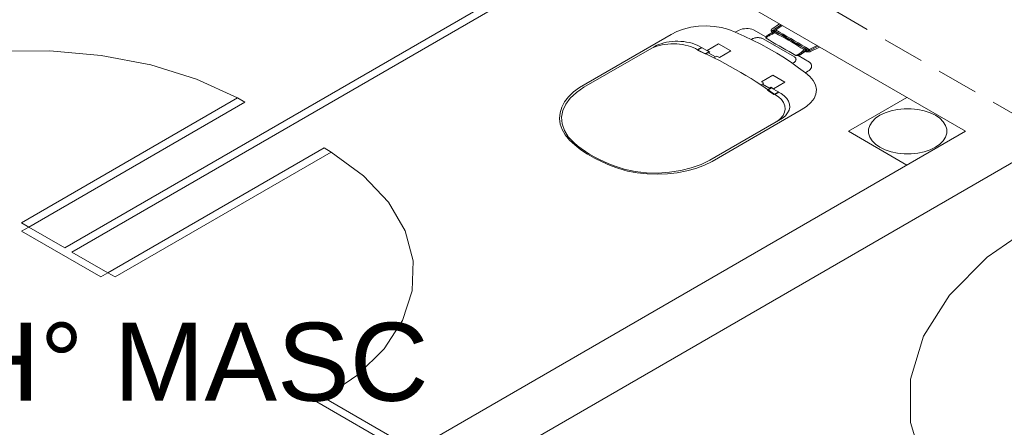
# Model space of a CAD drawing. Header units: millimetres. Extents: x 567 to 934, y -1 to 364.
# Tile 393 of 656: x 755.46 to 760.19, y 7.69 to 9.65. Entities that reach past the tile are written whole.
import ezdxf

# ---------------------------------------------------------------- set-up
doc = ezdxf.new("R2010")
doc.units = ezdxf.units.MM
doc.header["$MEASUREMENT"] = 0
doc.linetypes.add('JIS_02_2.0', pattern=[0.3, 0.2, -0.1])
doc.linetypes.add('NULL', pattern=[0])
doc.layers.add('ARQ FINA', color=8, linetype='Continuous')
doc.layers.add('DI-Área do detalhe', color=10, linetype='JIS_02_2.0', lineweight=0)
doc.styles.add('Arial', font='arial.ttf')

msp = doc.modelspace()

# ---------------------------------------------------------------- linework, layer by layer
at = {"layer": 'ARQ FINA', "lineweight": 5}
for p, q in [((758.3239, 10.0843), (755.6738, 8.5543)), ((755.7085, 8.5343), (758.3585, 10.0643)), ((758.3585, 10.0643), (760.004, 9.1143)), ((759.0742, 9.6045), (759.1111, 9.6298)), ((759.1237, 9.6225), (759.0862, 9.5973)), ((759.1177, 9.626), (759.0863, 9.6054)), ((758.5889, 9.5788), (758.1486, 9.3246)), ((758.9097, 9.5973), (758.8972, 9.5901)), ((759.0454, 9.5677), (758.986, 9.602)), ((759.053, 9.5752), (759.0754, 9.5895)), ((759.0752, 9.5894), (759.0811, 9.5932)), ((759.0884, 9.5921), (759.0908, 9.5936)), ((758.1702, 9.3256), (758.5073, 9.5202)), ((758.7159, 9.5034), (758.7373, 9.5158)), ((758.7165, 9.5057), (758.7356, 9.5167)), ((758.7347, 9.5173), (758.7718, 9.4959)), ((758.7631, 9.5022), (758.8177, 9.5337)), ((758.8177, 9.5337), (758.876, 9.5)), ((759.0317, 9.5589), (759.182, 9.4721)), ((759.2538, 9.5074), (759.2907, 9.5261)), ((759.3033, 9.5188), (759.2589, 9.4973)), ((759.2967, 9.5227), (759.2602, 9.5041)), ((758.7525, 9.4857), (758.7159, 9.5034)), ((758.7165, 9.5057), (758.795, 9.4674)), ((758.7551, 9.4872), (758.7525, 9.4857)), ((758.7551, 9.4872), (758.7709, 9.4964)), ((758.7557, 9.4866), (758.7696, 9.4946)), ((758.7761, 9.4947), (758.7631, 9.5022)), ((758.7718, 9.4959), (758.7694, 9.4945)), ((758.7694, 9.4945), (758.7726, 9.4926)), ((758.7725, 9.4924), (758.7711, 9.4894)), ((758.7711, 9.4894), (758.8021, 9.4715)), ((758.7726, 9.4926), (758.7761, 9.4947)), ((758.8092, 9.4756), (758.795, 9.4674)), ((758.8215, 9.4685), (758.8092, 9.4756)), ((758.876, 9.5), (758.8215, 9.4685)), ((759.2552, 9.4466), (759.1997, 9.4787)), ((759.2343, 9.4979), (759.211, 9.4829)), ((759.234, 9.4977), (759.2404, 9.5018)), ((759.2401, 9.5074), (759.2383, 9.5062)), ((759.0233, 9.352), (759.0778, 9.3835)), ((759.0778, 9.3835), (759.1362, 9.3498)), ((759.2346, 9.3953), (759.247, 9.4025)), ((759.0877, 9.2913), (759.0213, 9.3368)), ((759.0214, 9.3367), (759.0355, 9.3449)), ((759.0355, 9.3449), (759.0233, 9.352)), ((759.0594, 9.3229), (759.0284, 9.3408)), ((759.0686, 9.3258), (759.0651, 9.3238)), ((759.0816, 9.3183), (759.0686, 9.3258)), ((759.1362, 9.3498), (759.0816, 9.3183)), ((759.0558, 9.3137), (759.0531, 9.3121)), ((759.0531, 9.3121), (759.0838, 9.291)), ((759.0546, 9.314), (759.0695, 9.3226)), ((759.0558, 9.3137), (759.0716, 9.3228)), ((759.0649, 9.3237), (759.0594, 9.3229)), ((759.0651, 9.3238), (759.0683, 9.3219)), ((759.0683, 9.3219), (759.0707, 9.3233)), ((759.0707, 9.3233), (759.1184, 9.2957)), ((759.0838, 9.291), (759.1052, 9.3034)), ((759.0877, 9.2913), (759.1069, 9.3024)), ((755.466, 8.6743), (756.5052, 9.2743)), ((755.5006, 8.6543), (756.5399, 9.2543)), ((756.5399, 9.2543), (756.5052, 9.2743)), ((759.4419, 9.1143), (759.7229, 9.2766)), ((759.7229, 9.2766), (759.4419, 9.1143)), ((759.4419, 9.1143), (759.7229, 9.2766)), ((758.7861, 8.9697), (759.215, 9.2173)), ((759.1247, 9.1774), (758.7758, 8.9759)), ((760.004, 9.1143), (757.3539, 7.5843)), ((759.7229, 8.9521), (759.4419, 9.1143)), ((759.4419, 9.1143), (759.7229, 8.9521)), ((759.7229, 8.9521), (759.4419, 9.1143)), ((755.8817, 8.4343), (756.9209, 9.0343)), ((755.9163, 8.4143), (756.9556, 9.0143)), ((756.9209, 9.0343), (756.9556, 9.0143)), ((757.5618, 7.4243), (760.2465, 8.9743)), ((755.5006, 8.6543), (755.466, 8.6743)), ((755.5006, 8.6543), (755.466, 8.6343)), ((755.466, 8.6343), (755.847, 8.4143)), ((755.6738, 8.5543), (755.5006, 8.6543)), ((755.8817, 8.4343), (755.7085, 8.5343)), ((755.847, 8.4143), (755.8817, 8.4343)), ((755.8817, 8.4343), (755.9163, 8.4143)), ((756.9209, 7.8343), (756.8863, 7.8143)), ((756.8863, 7.8143), (757.5618, 7.4243)), ((757.3539, 7.5843), (756.9209, 7.8343))]:
    msp.add_line(p, q, dxfattribs=at)
for points in [[(758.8972, 9.5901), (758.8664, 9.6028), (758.8322, 9.6123), (758.7958, 9.6183), (758.7581, 9.6207), (758.7203, 9.6193), (758.6834, 9.6142), (758.6485, 9.6056), (758.6167, 9.5937), (758.5889, 9.5788)], [(759.2346, 9.3953), (759.2024, 9.4198), (759.1689, 9.4437), (759.1339, 9.4669), (759.0976, 9.4893), (759.06, 9.511), (759.0211, 9.532), (758.981, 9.5522), (758.9397, 9.5716), (758.8972, 9.5901)], [(758.986, 9.602), (758.9779, 9.6046), (758.9692, 9.6064), (758.9602, 9.6074), (758.951, 9.6076), (758.9418, 9.607), (758.9329, 9.6057), (758.9245, 9.6036), (758.9167, 9.6007), (758.9097, 9.5973)], [(759.0317, 9.5589), (759.0289, 9.5601), (759.0259, 9.5612), (759.0228, 9.5621), (759.0195, 9.5629), (759.0161, 9.5635), (759.0126, 9.5639), (759.0091, 9.5641), (759.0056, 9.5641), (759.0021, 9.564), (758.9986, 9.5636), (758.9952, 9.5631), (758.9918, 9.5624), (758.9886, 9.5615), (758.9856, 9.5605), (758.9827, 9.5593), (758.98, 9.558), (758.9776, 9.5565), (758.9754, 9.5549)], [(759.0441, 9.5648), (759.044, 9.5644), (759.044, 9.5639), (759.0441, 9.5635), (759.0442, 9.5631), (759.0444, 9.5627), (759.0447, 9.5623), (759.0451, 9.5619), (759.0455, 9.5616), (759.046, 9.5613)], [(759.0486, 9.5717), (759.0479, 9.571), (759.0472, 9.5703), (759.0466, 9.5695), (759.046, 9.5688), (759.0455, 9.568), (759.0451, 9.5672), (759.0447, 9.5664), (759.0443, 9.5656), (759.0441, 9.5648)], [(759.0528, 9.569), (759.0517, 9.5682), (759.0507, 9.5675), (759.0498, 9.5666), (759.049, 9.5658), (759.0482, 9.5649), (759.0476, 9.564), (759.047, 9.5631), (759.0466, 9.5621), (759.0462, 9.5612)], [(759.053, 9.5752), (759.0525, 9.5748), (759.052, 9.5744), (759.0514, 9.5741), (759.0509, 9.5737), (759.0504, 9.5733), (759.05, 9.5729), (759.0495, 9.5725), (759.049, 9.5721), (759.0486, 9.5717)], [(759.0895, 9.5867), (759.085, 9.585), (759.0805, 9.5833), (759.0762, 9.5815), (759.072, 9.5796), (759.0679, 9.5776), (759.064, 9.5756), (759.0601, 9.5735), (759.0564, 9.5713), (759.0528, 9.569)], [(759.0735, 9.5862), (759.0711, 9.5851), (759.0687, 9.5839), (759.0663, 9.5827), (759.064, 9.5815), (759.0618, 9.5803), (759.0595, 9.5791), (759.0573, 9.5778), (759.0552, 9.5765), (759.053, 9.5752)], [(759.0742, 9.6045), (759.0733, 9.6038), (759.0726, 9.6031), (759.0719, 9.6024), (759.0714, 9.6017), (759.071, 9.6009), (759.0707, 9.6001), (759.0705, 9.5993), (759.0704, 9.5985), (759.0705, 9.5977)], [(759.0705, 9.5977), (759.0706, 9.5969), (759.0708, 9.5962), (759.071, 9.5955), (759.0712, 9.5948), (759.0715, 9.5941), (759.0718, 9.5935), (759.0721, 9.5928), (759.0725, 9.5921), (759.073, 9.5914)], [(759.073, 9.5914), (759.0731, 9.5912), (759.0733, 9.591), (759.0736, 9.5907), (759.0738, 9.5905), (759.0741, 9.5903), (759.0744, 9.5901), (759.0747, 9.5899), (759.075, 9.5897), (759.0754, 9.5895)], [(759.0782, 9.5979), (759.0774, 9.5978), (759.0766, 9.5976), (759.0759, 9.5974), (759.0753, 9.5972), (759.0747, 9.5968), (759.0743, 9.5965), (759.0739, 9.5961), (759.0737, 9.5956), (759.0735, 9.5952)], [(759.0735, 9.5952), (759.0735, 9.5945), (759.0735, 9.5939), (759.0736, 9.5932), (759.0737, 9.5926), (759.0739, 9.5919), (759.0741, 9.5913), (759.0744, 9.5907), (759.0748, 9.59), (759.0752, 9.5894)], [(759.0884, 9.5921), (759.0867, 9.5915), (759.085, 9.5909), (759.0833, 9.5903), (759.0816, 9.5896), (759.08, 9.589), (759.0783, 9.5883), (759.0767, 9.5876), (759.0751, 9.5869), (759.0735, 9.5862)], [(759.0862, 9.5973), (759.0853, 9.5975), (759.0844, 9.5976), (759.0836, 9.5977), (759.0827, 9.5978), (759.0818, 9.5978), (759.0809, 9.5979), (759.08, 9.5979), (759.0791, 9.5979), (759.0782, 9.5979)], [(759.0858, 9.5941), (759.0852, 9.5941), (759.0847, 9.5941), (759.0841, 9.594), (759.0835, 9.594), (759.083, 9.5939), (759.0825, 9.5937), (759.082, 9.5936), (759.0815, 9.5934), (759.0811, 9.5932)], [(759.0863, 9.6054), (759.0857, 9.605), (759.0852, 9.6046), (759.0847, 9.6042), (759.0843, 9.6038), (759.0839, 9.6033), (759.0836, 9.6028), (759.0834, 9.6024), (759.0833, 9.6019), (759.0833, 9.6014), (759.0833, 9.6009), (759.0834, 9.6004), (759.0836, 9.5999), (759.0838, 9.5994), (759.0842, 9.5989), (759.0846, 9.5985), (759.085, 9.5981), (759.0856, 9.5977), (759.0862, 9.5973)], [(759.0908, 9.5936), (759.0903, 9.5937), (759.0897, 9.5938), (759.0892, 9.5938), (759.0886, 9.5939), (759.088, 9.5939), (759.0875, 9.594), (759.0869, 9.594), (759.0864, 9.5941), (759.0858, 9.5941)], [(759.2471, 9.5044), (759.2295, 9.5149), (759.2118, 9.5253), (759.1941, 9.5357), (759.1762, 9.5461), (759.1584, 9.5564), (759.1404, 9.5667), (759.1224, 9.5769), (759.1043, 9.5872), (759.0862, 9.5973)], [(759.0884, 9.5921), (759.0878, 9.5915), (759.0874, 9.5909), (759.0872, 9.5902), (759.0871, 9.5896), (759.0872, 9.5889), (759.0875, 9.5883), (759.0879, 9.5877), (759.0885, 9.5871), (759.0892, 9.5866)], [(759.2282, 9.5066), (759.2135, 9.5159), (759.1987, 9.5251), (759.1836, 9.5342), (759.1683, 9.5432), (759.1529, 9.5521), (759.1373, 9.5609), (759.1215, 9.5696), (759.1056, 9.5782), (759.0895, 9.5867)], [(759.2401, 9.5074), (759.2237, 9.5171), (759.2072, 9.5268), (759.1907, 9.5364), (759.1741, 9.546), (759.1575, 9.5555), (759.1409, 9.5651), (759.1243, 9.5746), (759.1076, 9.5841), (759.0908, 9.5936)], [(759.2538, 9.5074), (759.236, 9.5179), (759.2181, 9.5283), (759.2001, 9.5388), (759.1821, 9.5492), (759.1641, 9.5596), (759.1461, 9.57), (759.128, 9.5804), (759.1098, 9.5907), (759.0917, 9.601)], [(758.7166, 9.5056), (758.7062, 9.5113), (758.6951, 9.5164), (758.6832, 9.5209), (758.6707, 9.5248), (758.6576, 9.5281), (758.6441, 9.5307), (758.6303, 9.5326), (758.6162, 9.5338), (758.602, 9.5343), (758.5878, 9.5341), (758.5736, 9.5332), (758.5597, 9.5315), (758.546, 9.5292), (758.5328, 9.5262), (758.5201, 9.5225), (758.5079, 9.5182), (758.4965, 9.5133), (758.4859, 9.5078)], [(758.7347, 9.5173), (758.7247, 9.5231), (758.7138, 9.5283), (758.7022, 9.5329), (758.69, 9.5369), (758.6771, 9.5403), (758.6638, 9.543), (758.6501, 9.545), (758.6362, 9.5463), (758.6221, 9.5468), (758.608, 9.5466), (758.5939, 9.5457), (758.5801, 9.5441), (758.5666, 9.5417), (758.5535, 9.5387), (758.5409, 9.535), (758.529, 9.5307), (758.5177, 9.5257), (758.5073, 9.5202)], [(759.046, 9.5613), (759.0616, 9.5519), (759.0773, 9.5426), (759.093, 9.5334), (759.1088, 9.5241), (759.1247, 9.515), (759.1407, 9.5059), (759.1568, 9.4968), (759.1729, 9.4878), (759.1891, 9.4788)], [(756.5052, 9.2743), (756.308, 9.3639), (756.0874, 9.4328), (755.8496, 9.4791), (755.6017, 9.5013), (755.3508, 9.4989), (755.1043, 9.4719), (754.8693, 9.4211), (754.6527, 9.348), (754.4608, 9.2547)], [(759.1725, 9.4412), (759.1753, 9.4423), (759.1779, 9.4436), (759.1803, 9.445), (759.1825, 9.4465), (759.1844, 9.4481), (759.1861, 9.4499), (759.1874, 9.4517), (759.1885, 9.4535), (759.1892, 9.4555), (759.1896, 9.4574), (759.1898, 9.4594), (759.1896, 9.4613), (759.189, 9.4633), (759.1882, 9.4652), (759.1871, 9.4671), (759.1857, 9.4688), (759.1839, 9.4705), (759.182, 9.4721)], [(759.1891, 9.4788), (759.1907, 9.4791), (759.1922, 9.4795), (759.1936, 9.4799), (759.195, 9.4803), (759.1964, 9.4808), (759.1977, 9.4814), (759.199, 9.482), (759.2001, 9.4826), (759.2013, 9.4833)], [(759.1891, 9.4788), (759.1898, 9.4785), (759.1905, 9.4782), (759.1913, 9.478), (759.1922, 9.4778), (759.193, 9.4777), (759.1939, 9.4776), (759.1948, 9.4776), (759.1956, 9.4777), (759.1965, 9.4778)], [(759.1965, 9.4778), (759.1983, 9.4782), (759.2001, 9.4786), (759.2018, 9.4791), (759.2035, 9.4796), (759.2051, 9.4802), (759.2067, 9.4808), (759.2082, 9.4815), (759.2096, 9.4822), (759.211, 9.4829)], [(759.2013, 9.4833), (759.2031, 9.4845), (759.2048, 9.4856), (759.2066, 9.4868), (759.2083, 9.4881), (759.2099, 9.4893), (759.2116, 9.4905), (759.2132, 9.4918), (759.2147, 9.4931), (759.2163, 9.4944)], [(759.2106, 9.4827), (759.2126, 9.4839), (759.2144, 9.4851), (759.2162, 9.4863), (759.218, 9.4876), (759.2198, 9.4889), (759.2215, 9.4902), (759.2231, 9.4915), (759.2247, 9.4928), (759.2263, 9.4942)], [(759.2163, 9.4944), (759.2177, 9.4957), (759.2192, 9.497), (759.2206, 9.4983), (759.222, 9.4997), (759.2233, 9.501), (759.2246, 9.5024), (759.2259, 9.5038), (759.2271, 9.5052), (759.2282, 9.5066)], [(759.2263, 9.4942), (759.2278, 9.4955), (759.2292, 9.4968), (759.2306, 9.4981), (759.2319, 9.4994), (759.2333, 9.5008), (759.2346, 9.5021), (759.2358, 9.5035), (759.2371, 9.5048), (759.2383, 9.5062)], [(759.2281, 9.5064), (759.2291, 9.5059), (759.2301, 9.5056), (759.2313, 9.5053), (759.2325, 9.5052), (759.2337, 9.5052), (759.235, 9.5053), (759.2362, 9.5055), (759.2373, 9.5058), (759.2383, 9.5062)], [(759.2343, 9.4979), (759.2347, 9.4976), (759.2351, 9.4975), (759.2356, 9.4973), (759.236, 9.4971), (759.2365, 9.4969), (759.237, 9.4968), (759.2375, 9.4967), (759.238, 9.4965), (759.2385, 9.4964)], [(759.2343, 9.4979), (759.2353, 9.4977), (759.2363, 9.4975), (759.2373, 9.4974), (759.2383, 9.4973), (759.2393, 9.4972), (759.2403, 9.4971), (759.2414, 9.4971), (759.2424, 9.4971), (759.2434, 9.4971)], [(759.2385, 9.4964), (759.2394, 9.4963), (759.2404, 9.4961), (759.2413, 9.496), (759.2423, 9.4959), (759.2433, 9.4957), (759.2442, 9.4957), (759.2452, 9.4956), (759.2462, 9.4955), (759.2472, 9.4955)], [(759.2404, 9.5018), (759.2407, 9.5024), (759.2409, 9.503), (759.241, 9.5037), (759.2411, 9.5043), (759.241, 9.505), (759.2409, 9.5056), (759.2407, 9.5062), (759.2405, 9.5068), (759.2401, 9.5074)], [(759.2434, 9.4971), (759.2442, 9.4972), (759.245, 9.4973), (759.2457, 9.4975), (759.2463, 9.4978), (759.2469, 9.4981), (759.2473, 9.4985), (759.2477, 9.4989), (759.2479, 9.4993), (759.248, 9.4998)], [(759.2471, 9.5044), (759.2479, 9.5047), (759.2487, 9.505), (759.2495, 9.5053), (759.2503, 9.5056), (759.251, 9.5059), (759.2518, 9.5063), (759.2525, 9.5066), (759.2532, 9.507), (759.2538, 9.5074)], [(759.248, 9.4998), (759.2481, 9.5003), (759.2481, 9.5008), (759.2481, 9.5013), (759.248, 9.5019), (759.2479, 9.5024), (759.2478, 9.5029), (759.2476, 9.5034), (759.2474, 9.5039), (759.2471, 9.5044)], [(759.2471, 9.5044), (759.2484, 9.5039), (759.2498, 9.5034), (759.2512, 9.5031), (759.2528, 9.5029), (759.2544, 9.5029), (759.256, 9.503), (759.2575, 9.5032), (759.2589, 9.5036), (759.2602, 9.5041)], [(759.2472, 9.4955), (759.2486, 9.4954), (759.2499, 9.4955), (759.2513, 9.4956), (759.2527, 9.4957), (759.254, 9.4959), (759.2553, 9.4962), (759.2565, 9.4965), (759.2578, 9.4969), (759.2589, 9.4973)], [(759.0214, 9.3367), (758.9977, 9.352), (758.9737, 9.3672), (758.9492, 9.3821), (758.9244, 9.3969), (758.8992, 9.4114), (758.8737, 9.4257), (758.8478, 9.4398), (758.8216, 9.4537), (758.795, 9.4674)], [(759.247, 9.4025), (759.253, 9.4066), (759.2579, 9.4111), (759.2616, 9.4159), (759.2639, 9.4211), (759.2649, 9.4264), (759.2645, 9.4317), (759.2627, 9.4369), (759.2596, 9.4419), (759.2552, 9.4466)], [(759.215, 9.2173), (759.2408, 9.2334), (759.2614, 9.2518), (759.2763, 9.2719), (759.2851, 9.2932), (759.2875, 9.315), (759.2835, 9.3368), (759.273, 9.3578), (759.2566, 9.3775), (759.2346, 9.3953)], [(758.1486, 9.3246), (758.1199, 9.3033), (758.0959, 9.2801), (758.0769, 9.2555), (758.0632, 9.2296), (758.0551, 9.203), (758.0526, 9.1761), (758.0559, 9.1491), (758.0647, 9.1226), (758.0791, 9.0969)], [(758.1702, 9.3256), (758.1339, 9.3012), (758.1045, 9.274), (758.0824, 9.2445), (758.0684, 9.2135), (758.0626, 9.1815), (758.0651, 9.1495), (758.0761, 9.118), (758.0951, 9.0878), (758.1218, 9.0597)], [(759.1002, 9.1632), (759.1157, 9.1761), (759.1274, 9.1902), (759.1348, 9.2053), (759.1378, 9.2209), (759.1363, 9.2365), (759.1303, 9.2518), (759.12, 9.2663), (759.1057, 9.2796), (759.0877, 9.2913)], [(759.1247, 9.1774), (759.1387, 9.1892), (759.1493, 9.2022), (759.1563, 9.2159), (759.1594, 9.2301), (759.1587, 9.2444), (759.154, 9.2585), (759.1456, 9.2719), (759.1336, 9.2845), (759.1184, 9.2957)], [(759.5935, 9.1913), (759.5723, 9.1768), (759.5559, 9.1603), (759.5447, 9.1425), (759.5389, 9.1238), (759.5389, 9.1048), (759.5447, 9.0861), (759.5559, 9.0683), (759.5723, 9.0519), (759.5935, 9.0373), (759.6187, 9.0251), (759.6471, 9.0156), (759.678, 9.0091), (759.7104, 9.0058), (759.7433, 9.0058), (759.7757, 9.0091), (759.8066, 9.0156), (759.835, 9.0251), (759.8602, 9.0373)], [(759.8602, 9.0373), (759.8813, 9.0519), (759.8978, 9.0683), (759.909, 9.0861), (759.9147, 9.1048), (759.9147, 9.1238), (759.909, 9.1425), (759.8978, 9.1603), (759.8813, 9.1768), (759.8602, 9.1913), (759.835, 9.2035), (759.8066, 9.213), (759.7757, 9.2195), (759.7433, 9.2228), (759.7104, 9.2228), (759.678, 9.2195), (759.6471, 9.213), (759.6187, 9.2035), (759.5935, 9.1913)], [(758.0791, 9.0969), (758.1012, 9.0721), (758.1266, 9.0484), (758.1551, 9.0259), (758.1865, 9.0048), (758.2206, 8.9851), (758.2573, 8.9669), (758.2962, 8.9505), (758.3373, 8.9358), (758.3802, 8.9231)], [(758.1218, 9.0597), (758.139, 9.0451), (758.1574, 9.0309), (758.177, 9.0173), (758.1976, 9.0043), (758.2193, 8.9918), (758.2419, 8.9799), (758.2654, 8.9686), (758.2899, 8.958), (758.3152, 8.948)], [(756.9215, 7.834), (757.0831, 7.9448), (757.2098, 8.0698), (757.2978, 8.2055), (757.3445, 8.3478), (757.3487, 8.4926), (757.3102, 8.6358), (757.2301, 8.7731), (757.1107, 8.9005), (756.9556, 9.0143)], [(758.3152, 8.948), (758.364, 8.9326), (758.4162, 8.9216), (758.4707, 8.9153), (758.5263, 8.9138), (758.5816, 8.9172), (758.6354, 8.9253), (758.6864, 8.938), (758.7336, 8.955), (758.7758, 8.9759)], [(758.3802, 8.9231), (758.4264, 8.9145), (758.4741, 8.9093), (758.5226, 8.9077), (758.5711, 8.9097), (758.6187, 8.9151), (758.6647, 8.924), (758.7084, 8.9362), (758.7491, 8.9516), (758.7861, 8.9697)], [(760.3417, 8.6693), (760.1084, 8.5088), (759.927, 8.3273), (759.8028, 8.1304), (759.7398, 7.9241), (759.7398, 7.7145), (759.8028, 7.5082), (759.927, 7.3113), (760.1084, 7.1298), (760.3417, 6.9693)]]:
    msp.add_lwpolyline(points, dxfattribs=at)
at = {"layer": 'DI-Área do detalhe'}
msp.add_lwpolyline([(748.3693, 9.0589), (754.4221, 12.5535), (764.129, 6.9493), (758.0761, 3.4546), (748.3693, 9.0589)], dxfattribs=at)

# ---------------------------------------------------------------- texts
at = {"layer": 'ARQ FINA', "linetype": 'NULL', "lineweight": 5, "insert": (754.0989, 7.8142), "char_height": 0.375, "width": 6.649962, "attachment_point": 7, "line_spacing_factor": 0.6, "style": 'Arial'}
msp.add_mtext('BANH° MASC', dxfattribs=at)

doc.saveas('drawing.dxf')
